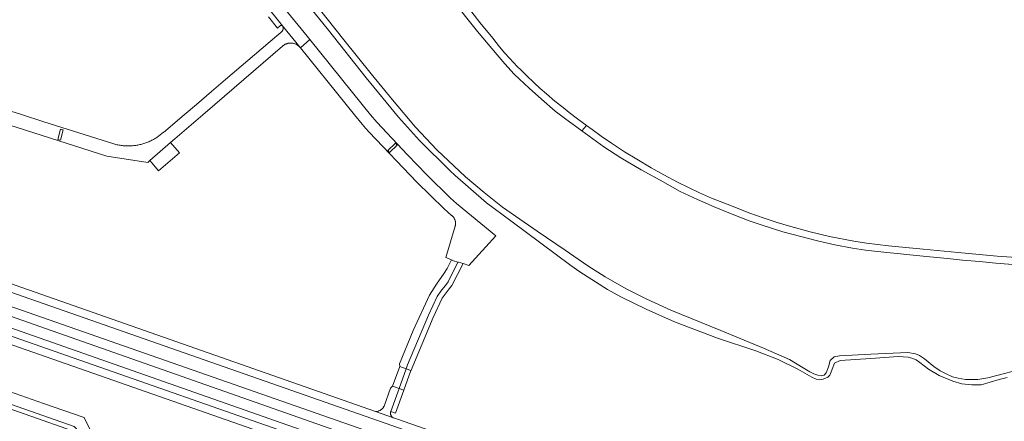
# Model space of a CAD drawing. Extents: x 152825 to 164088, y 457113 to 463005.
# Tile 295 of 364: x 158107 to 158478, y 461530 to 461681. Entities that reach past the tile are written whole.
import ezdxf

# ---------------------------------------------------------------- set-up
doc = ezdxf.new("R2010")
doc.units = 0
doc.header["$LTSCALE"] = 0.5
for name, color, linetype, lineweight in [('B-PV-VH-GESLOTENVERHARDING_ASFALT-GV', 251, 'CONTINUOUS', 18), ('B-PV-VH-ONVERHARD_ZAND-GV', 251, 'CONTINUOUS', 18), ('B-PV-VH-OPENVERHARDING_BETONSTRAATSTEEN-GV', 251, 'CONTINUOUS', 18)]:
    doc.layers.add(name, color=color, linetype=linetype, lineweight=lineweight)

msp = doc.modelspace()

# ---------------------------------------------------------------- linework, layer by layer
at = {"layer": 'B-PV-VH-GESLOTENVERHARDING_ASFALT-GV', "flags": 128}
for points in [[(158269.729, 461689.392), (158279.672, 461676.862), (158286.979, 461668.091), (158289.914, 461664.657), (158293.483, 461660.788), (158299.114, 461655.483), (158303.673, 461651.32), (158308.873, 461646.901), (158312.368, 461644.237), (158317.012, 461640.822), (158318.951, 461639.425), (158320.635, 461641.502), (158320.19, 461641.815), (158317.326, 461643.934), (158314.187, 461646.311), (158311.838, 461648.227), (158308.814, 461650.657), (158305.61, 461653.382), (158303.256, 461655.452), (158300.929, 461657.536), (158298.079, 461660.317), (158295.929, 461662.389), (158294.55, 461663.71), (158291.851, 461666.654), (158289.966, 461668.746), (158287.887, 461671.138), (158285.396, 461674.286), (158280.468, 461680.287), (158276.197, 461685.76)], [(158489.806, 461591.348), (158475.423, 461592.326), (158463.326, 461593.448), (158447.5, 461594.902), (158434.484, 461596.146), (158426.111, 461597.211), (158421.351, 461597.944), (158412.255, 461599.665), (158404.886, 461601.404), (158396.794, 461603.724), (158392.466, 461604.975), (158387.593, 461606.629), (158381.813, 461608.661), (158375.283, 461611.221), (158367.802, 461614.166), (158363.301, 461616.166), (158355.01, 461620.197), (158349.85, 461622.936), (158345.102, 461625.49), (158339.694, 461628.768), (158335.03, 461631.598), (158330.064, 461634.865), (158326.201, 461637.429), (158322.777, 461639.994), (158320.635, 461641.502), (158318.951, 461639.425), (158327.203, 461633.474), (158333.579, 461629.36), (158341.319, 461624.725), (158348.372, 461620.876), (158355.995, 461616.681), (158362.469, 461613.57), (158368.813, 461610.827), (158374.938, 461608.304), (158381.954, 461605.637), (158386.467, 461604.057), (158394.64, 461601.463), (158401.373, 461599.645), (158407.644, 461598.049), (158414.253, 461596.587), (158420.922, 461595.274), (158425.794, 461594.59), (158433.758, 461593.712), (158437.676, 461593.347), (158443.771, 461592.717), (158450.053, 461592.082), (158456.611, 461591.374), (158462.315, 461590.838), (158468.713, 461590.228), (158474.856, 461589.679), (158482.783, 461589.072)], [(158070.698, 461590.318), (158325.525, 461501.19), (158329.097, 461500), (158353.714, 461491.799), (158355.572, 461491.18), (158359.588, 461489.974), (158373.303, 461485.857), (158376.569, 461484.94), (158377.445, 461487.836), (158369.442, 461490.151), (158356.82, 461494.023), (158340.963, 461499.214), (158338.612, 461500), (158326.592, 461504.019), (158249.453, 461530.917), (158247.933, 461531.454), (158241.265, 461533.784), (158071.7, 461593.201)], [(158089.297, 461574.727), (158302.398, 461500), (158302.401, 461499.999), (158359.856, 461480.851), (158373.783, 461476.483), (158373.792, 461476.505), (158373.837, 461476.597), (158373.888, 461476.684), (158373.946, 461476.768), (158374.01, 461476.846), (158374.08, 461476.919), (158374.112, 461476.948), (158375.365, 461480.967), (158373.74, 461481.45), (158367.002, 461483.406), (158358.3, 461486.058), (158354.171, 461487.316), (158352.511, 461487.819), (158333.335, 461493.623), (158322.598, 461497.001), (158313.863, 461500), (158311.923, 461500.666), (158058.517, 461589.171)], [(158056.14, 461582.024), (158290.03, 461500), (158321.61, 461488.925), (158364.184, 461474.104), (158364.337, 461474.464), (158372.383, 461471.649), (158373.718, 461475.7), (158373.716, 461475.71), (158373.698, 461475.81), (158373.688, 461475.911), (158373.685, 461476.013), (158373.691, 461476.114), (158373.705, 461476.214), (158373.726, 461476.314), (158373.755, 461476.411), (158373.783, 461476.483), (158359.856, 461480.851), (158302.401, 461499.999), (158302.398, 461500), (158089.297, 461574.727)], [(158054.203, 461576.4), (158272.808, 461500), (158319.925, 461483.533), (158340.963, 461476.123), (158365.374, 461467.582), (158370.483, 461465.79), (158371.401, 461468.635), (158367.04, 461470.166), (158320.875, 461486.357), (158281.839, 461500), (158055.155, 461579.225)]]:
    msp.add_lwpolyline(points, dxfattribs=at)
at = {"layer": 'B-PV-VH-ONVERHARD_ZAND-GV', "flags": 128}
for points in [[(158195.898, 461711.507), (158223.55, 461677.288), (158237.689, 461659.424), (158249.83, 461644.594), (158257.8, 461635.854), (158269.341, 461624.392), (158271.185, 461622.668), (158282.981, 461612.383), (158292.162, 461605.565), (158314.802, 461588.753), (158318.138, 461586.415), (158328.544, 461579.749), (158333.606, 461576.968), (158343.103, 461572.37), (158353.787, 461567.626), (158370.024, 461561.43), (158384.438, 461556.657), (158392.943, 461553.395), (158400.272, 461549.768), (158405.572, 461546.799), (158407.244, 461545.999), (158408.526, 461545.806), (158409.88, 461545.957), (158411.628, 461546.808), (158412.389, 461547.459), (158412.747, 461548.443), (158413.166, 461549.808), (158414.134, 461552.085), (158416.178, 461553.042), (158427.756, 461553.833), (158438.064, 461554.496), (158441.839, 461554.249), (158443.287, 461553.914), (158444.817, 461553.269), (158446.203, 461552.28), (158449.534, 461549.766), (158453.577, 461547.394), (158458.712, 461545.268), (158462.023, 461544.286), (158465.833, 461543.885), (158469.288, 461543.877), (158476.144, 461545.855), (158479.138, 461546.655)], [(158487.281, 461550.565), (158471.825, 461546.553), (158468.036, 461545.886), (158463.429, 461545.921), (158460.663, 461546.355), (158458.575, 461546.918), (158455.918, 461548.1), (158453.867, 461549.197), (158451.568, 461550.83), (158448.001, 461553.64), (158446.092, 461554.856), (158444.645, 461555.513), (158441.726, 461556.078), (158427.785, 461555.352), (158415.97, 461554.728), (158414.034, 461554.4), (158412.522, 461553.003), (158411.804, 461550.689), (158411.003, 461548.376), (158410.218, 461547.523), (158409.148, 461547.252), (158407.772, 461547.517), (158406.36, 461548.055), (158404.866, 461548.794), (158402.341, 461550.297), (158397.112, 461553.361), (158387.351, 461557.718), (158371.291, 461564.347), (158352.422, 461571.916), (158343.411, 461576.144), (158335.882, 461579.894), (158327.738, 461584.536), (158321.136, 461588.639), (158312.64, 461594.587), (158302.046, 461601.67), (158289.094, 461610.79), (158282.176, 461616.235), (158275.151, 461622.097), (158264.281, 461632.291), (158256.255, 461640.862), (158247.569, 461651.157), (158239.535, 461660.868), (158229.324, 461673.661), (158219.576, 461685.894)]]:
    msp.add_lwpolyline(points, dxfattribs=at)
at = {"layer": 'B-PV-VH-OPENVERHARDING_BETONSTRAATSTEEN-GV', "flags": 128}
for points in [[(158200.876, 461682.424), (158204.239, 461678.162), (158205.425, 461679.099), (158205.435, 461679.104), (158205.444, 461679.109), (158205.454, 461679.113), (158205.464, 461679.117), (158205.474, 461679.122), (158205.484, 461679.126), (158205.494, 461679.13), (158205.505, 461679.133), (158205.515, 461679.137), (158205.525, 461679.14), (158205.536, 461679.143), (158205.546, 461679.146), (158205.556, 461679.149), (158205.567, 461679.152), (158205.578, 461679.154), (158205.588, 461679.156), (158205.599, 461679.158), (158205.609, 461679.16), (158205.62, 461679.162), (158205.631, 461679.163), (158205.642, 461679.164), (158205.652, 461679.166), (158205.663, 461679.166), (158205.674, 461679.167), (158205.685, 461679.168), (158205.696, 461679.168), (158205.707, 461679.168), (158205.717, 461679.168), (158205.728, 461679.168), (158205.739, 461679.168), (158205.75, 461679.167), (158205.761, 461679.166), (158205.771, 461679.165), (158205.782, 461679.164), (158205.793, 461679.163), (158205.798, 461679.162), (158205.804, 461679.161), (158205.814, 461679.159), (158205.825, 461679.158), (158205.836, 461679.155), (158205.846, 461679.153), (158205.857, 461679.151), (158205.867, 461679.148), (158205.878, 461679.145), (158205.888, 461679.142), (158205.899, 461679.139), (158205.909, 461679.136), (158205.919, 461679.132), (158205.929, 461679.128), (158205.939, 461679.125), (158205.949, 461679.12), (158205.959, 461679.116), (158205.969, 461679.112), (158205.979, 461679.107), (158205.989, 461679.102), (158205.999, 461679.098), (158206.008, 461679.092), (158206.017, 461679.087), (158206.027, 461679.082), (158206.036, 461679.076), (158206.045, 461679.07), (158206.054, 461679.065), (158206.063, 461679.058), (158206.072, 461679.052), (158206.081, 461679.046), (158206.09, 461679.039), (158206.098, 461679.033), (158206.107, 461679.026), (158206.115, 461679.019), (158206.123, 461679.012), (158206.131, 461679.004), (158206.139, 461678.997), (158183.698, 461707.099)], [(158183.698, 461707.099), (158206.139, 461678.997), (158212.802, 461670.878), (158212.833, 461670.841), (158212.921, 461670.733), (158216.438, 461673.814), (158215.429, 461675.061), (158206.945, 461685.548)], [(158090.84, 461645.564), (158140.046, 461629.958), (158155.406, 461627.607), (158156.215, 461628.306), (158164.024, 461635.052), (158165.683, 461636.485), (158176.196, 461645.527), (158180.678, 461649.382), (158206.127, 461671.271), (158206.271, 461671.399), (158206.421, 461671.52), (158206.575, 461671.636), (158206.734, 461671.745), (158206.897, 461671.847), (158207.065, 461671.942), (158207.236, 461672.03), (158207.411, 461672.111), (158207.589, 461672.185), (158207.77, 461672.251), (158207.953, 461672.31), (158208.139, 461672.361), (158208.327, 461672.405), (158208.516, 461672.44), (158208.707, 461672.468), (158208.898, 461672.487), (158209.091, 461672.499), (158209.283, 461672.503), (158209.476, 461672.498), (158209.668, 461672.486), (158209.86, 461672.466), (158210.05, 461672.437), (158210.24, 461672.401), (158210.427, 461672.357), (158210.613, 461672.306), (158210.796, 461672.246), (158210.977, 461672.179), (158211.154, 461672.105), (158211.329, 461672.023), (158211.5, 461671.935), (158211.667, 461671.839), (158211.83, 461671.736), (158211.989, 461671.627), (158212.142, 461671.511), (158212.291, 461671.389), (158212.435, 461671.26), (158212.574, 461671.126), (158212.706, 461670.986), (158212.802, 461670.878), (158206.139, 461678.997), (158206.187, 461678.919), (158206.243, 461678.814), (158206.291, 461678.706), (158206.333, 461678.594), (158206.367, 461678.48), (158206.392, 461678.364), (158206.411, 461678.247), (158206.421, 461678.128), (158206.423, 461678.01), (158206.417, 461677.891), (158206.404, 461677.773), (158206.382, 461677.656), (158206.353, 461677.541), (158206.315, 461677.428), (158206.271, 461677.317), (158206.219, 461677.21), (158206.16, 461677.107), (158206.094, 461677.008), (158206.022, 461676.914), (158205.943, 461676.825), (158205.859, 461676.741), (158205.769, 461676.663), (158205.674, 461676.591), (158205.575, 461676.526), (158204.052, 461675.225), (158184.752, 461658.74), (158179.462, 461654.221), (158173.731, 461649.386), (158169.161, 461645.531), (158161.299, 461638.898), (158161.179, 461638.79), (158160.881, 461638.529), (158160.578, 461638.273), (158160.27, 461638.024), (158159.956, 461637.781), (158159.638, 461637.544), (158159.315, 461637.314), (158158.988, 461637.091), (158158.656, 461636.874), (158158.319, 461636.663), (158157.979, 461636.46), (158157.634, 461636.264), (158157.286, 461636.074), (158156.934, 461635.892), (158156.578, 461635.716), (158156.219, 461635.548), (158155.856, 461635.387), (158155.491, 461635.234), (158155.122, 461635.088), (158154.751, 461634.949), (158154.376, 461634.818), (158153.999, 461634.695), (158153.62, 461634.579), (158153.238, 461634.471), (158152.855, 461634.37), (158152.469, 461634.278), (158152.082, 461634.193), (158151.693, 461634.116), (158151.302, 461634.047), (158150.911, 461633.985), (158150.518, 461633.932), (158150.124, 461633.886), (158149.729, 461633.849), (158149.333, 461633.819), (158148.938, 461633.798), (158148.541, 461633.784), (158148.145, 461633.779), (158147.748, 461633.781), (158147.352, 461633.792), (158146.955, 461633.81), (158146.56, 461633.837), (158146.165, 461633.871), (158145.77, 461633.913), (158145.377, 461633.964), (158144.985, 461634.022), (158144.594, 461634.088), (158144.204, 461634.162), (158143.816, 461634.244), (158143.43, 461634.333), (158143.045, 461634.431), (158142.663, 461634.536), (158116.226, 461642.909), (158107.86, 461645.558), (158095.664, 461649.42)], [(158080.421, 461544.715), (158127.661, 461528.215)], [(158133.62, 461527.23), (158131.53, 461531.52), (158116.11, 461536.91), (158096.76, 461543.67)]]:
    msp.add_lwpolyline(points, dxfattribs=at)
for points in [[(158236.246, 461649.349), (158216.438, 461673.814), (158212.921, 461670.733), (158230.174, 461649.353), (158233.289, 461645.494), (158236.16, 461641.936), (158237.457, 461640.41), (158238.827, 461638.943), (158256.776, 461620.106), (158267.043, 461610.05), (158269.812, 461607.652), (158269.95, 461607.551), (158270.083, 461607.443), (158270.211, 461607.33), (158270.333, 461607.21), (158270.45, 461607.085), (158270.56, 461606.955), (158270.665, 461606.82), (158270.763, 461606.68), (158270.854, 461606.535), (158270.939, 461606.387), (158271.016, 461606.234), (158271.087, 461606.078), (158271.15, 461605.919), (158271.205, 461605.758), (158271.253, 461605.593), (158271.293, 461605.427), (158271.325, 461605.259), (158271.349, 461605.09), (158271.366, 461604.92), (158271.374, 461604.749), (158271.374, 461604.578), (158271.367, 461604.407), (158271.351, 461604.237), (158271.328, 461604.067), (158271.296, 461603.899), (158271.257, 461603.733), (158271.214, 461603.581), (158267.708, 461591.756), (158268.033, 461591.646), (158268.076, 461591.628), (158269.832, 461590.904), (158270.58, 461590.596), (158272.272, 461590.08), (158272.438, 461590.029), (158274.17, 461589.5), (158276.33, 461588.841), (158286.499, 461599.901), (158271.77, 461612.116), (158269.5, 461614.087), (158260.521, 461622.915), (158253.266, 461630.425), (158241.651, 461642.674), (158239.371, 461645.49)], [(158121.536, 461636.252), (158122.585, 461640.112), (158123.549, 461639.849), (158122.499, 461635.99)], [(158123.549, 461639.849), (158122.585, 461640.112), (158121.536, 461636.252), (158122.499, 461635.99)], [(158167.329, 461631.205), (158164.024, 461635.052), (158156.215, 461628.306), (158157.119, 461627.246), (158159.5, 461624.455)], [(158249.416, 461634.12), (158248.725, 461634.842), (158245.835, 461632.078), (158246.526, 461631.355)], [(158245.835, 461632.078), (158248.725, 461634.842), (158249.416, 461634.12), (158246.526, 461631.355)], [(158270.58, 461590.596), (158269.832, 461590.904), (158268.264, 461587.648), (158267.054, 461585.853), (158264.226, 461581.794), (158261.566, 461577.646), (158255.436, 461564.31), (158250.201, 461551.814), (158250.358, 461550.83), (158250.336, 461550.771), (158252.782, 461549.895), (158253.307, 461551.35), (158261.168, 461570.035), (158264.395, 461577.084), (158265.822, 461579.089), (158267.958, 461581.767), (158268.569, 461582.62), (158272.272, 461590.08)], [(158272.438, 461590.029), (158272.272, 461590.08), (158268.569, 461582.62), (158267.958, 461581.767), (158265.822, 461579.089), (158264.395, 461577.084), (158261.168, 461570.035), (158253.307, 461551.35), (158252.782, 461549.895), (158254.563, 461549.258), (158254.592, 461549.339), (158262.885, 461569.191), (158266.257, 461576.546), (158268.946, 461580.014), (158269.902, 461581.234), (158274.17, 461589.5)], [(158252.782, 461549.895), (158250.336, 461550.771), (158247.649, 461543.386), (158250.116, 461542.515)], [(158254.563, 461549.258), (158252.782, 461549.895), (158250.116, 461542.515), (158251.903, 461541.885)], [(158127.661, 461528.215), (158080.421, 461544.715), (158079.122, 461544.642), (158060.188, 461535.525), (158059.038, 461534.654), (158060.926, 461533.993), (158070.836, 461538.765), (158079.86, 461543.11), (158127.1, 461526.61), (158131.508, 461517.468), (158136.3, 461507.531), (158137.831, 461508.269), (158128.631, 461527.348)], [(158250.116, 461542.515), (158247.649, 461543.386), (158247.626, 461543.322), (158246.904, 461542.677), (158244.436, 461535.842), (158244.359, 461535.69), (158244.274, 461535.542), (158244.183, 461535.398), (158244.085, 461535.259), (158243.98, 461535.124), (158243.87, 461534.994), (158243.753, 461534.87), (158243.631, 461534.751), (158243.549, 461534.679), (158243.503, 461534.638), (158243.37, 461534.531), (158243.233, 461534.431), (158243.09, 461534.337), (158242.944, 461534.25), (158242.793, 461534.17), (158242.639, 461534.097), (158242.482, 461534.031), (158242.322, 461533.973), (158242.159, 461533.922), (158241.994, 461533.879), (158241.827, 461533.844), (158241.659, 461533.817), (158241.489, 461533.797), (158241.319, 461533.786), (158241.265, 461533.784), (158247.933, 461531.454), (158247.905, 461531.467), (158247.797, 461531.524), (158247.692, 461531.587), (158247.593, 461531.657), (158247.497, 461531.734), (158247.407, 461531.816), (158247.323, 461531.905), (158247.245, 461531.998), (158247.173, 461532.097), (158247.107, 461532.2), (158247.049, 461532.307), (158246.997, 461532.418), (158246.953, 461532.531), (158246.917, 461532.648), (158246.888, 461532.766), (158246.867, 461532.887), (158246.854, 461533.008), (158246.849, 461533.13), (158246.852, 461533.252), (158246.863, 461533.374), (158246.882, 461533.494), (158246.909, 461533.613), (158246.943, 461533.73), (158246.985, 461533.845)], [(158251.903, 461541.885), (158250.116, 461542.515), (158246.985, 461533.845), (158248.775, 461533.175), (158251.879, 461541.819)]]:
    msp.add_lwpolyline(points, close=True, dxfattribs=at)

doc.saveas('drawing.dxf')
